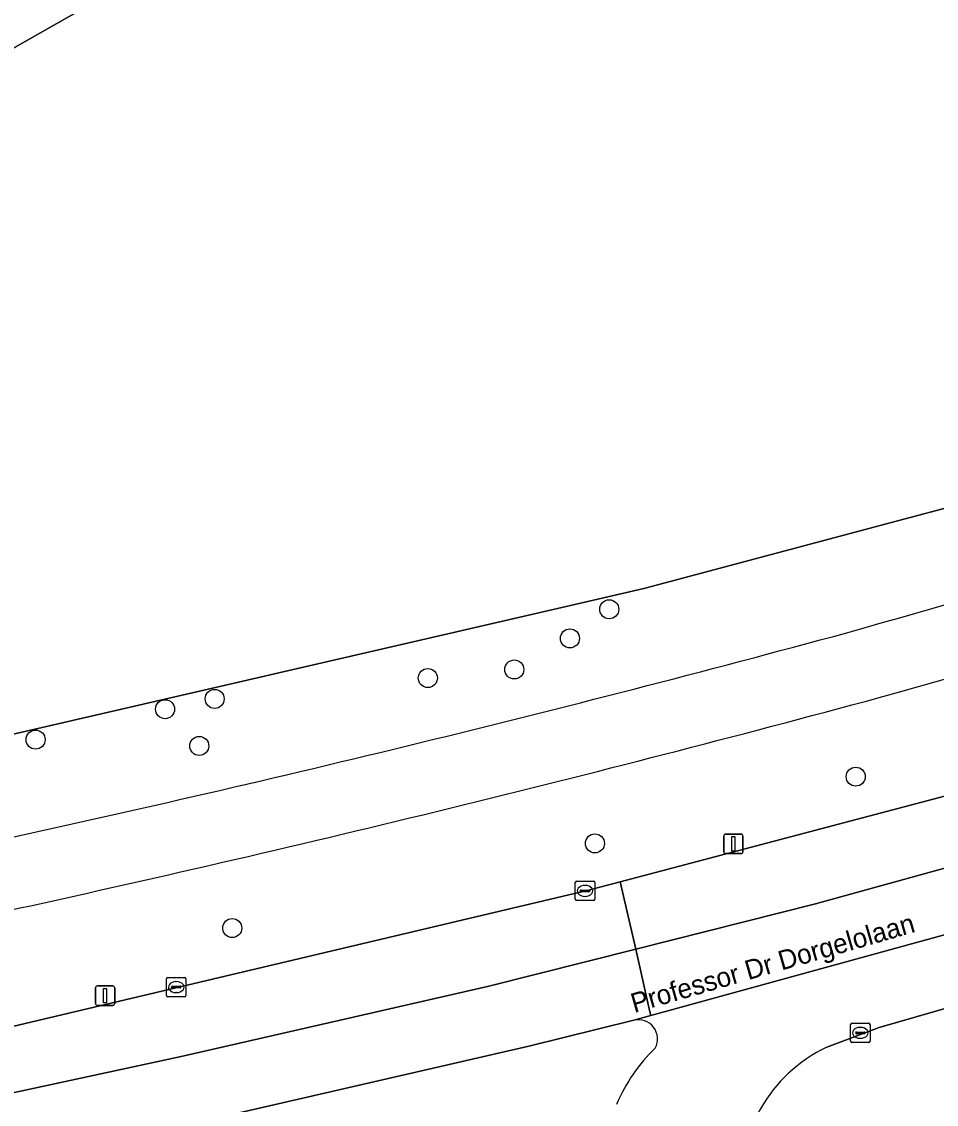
# Model space of a CAD drawing. Extents: x 161477 to 163040, y 383680 to 384871.
# Drawn here: x 162576.1 to 162623, y 384139 to 384194.6 of the extents above; entities that cross this region are included whole.
import ezdxf

# ---------------------------------------------------------------- set-up
doc = ezdxf.new("R2010")
doc.units = 0
for name, color, linetype in [('IMGEO_Berm_groen', 7, 'Continuous'), ('IMGEO_Boom', 7, 'Continuous'), ('IMGEO_Fietspad_gesloten', 7, 'Continuous'), ('IMGEO_Gemengd_bos', 7, 'Continuous'), ('IMGEO_Groenvoorziening', 7, 'Continuous'), ('IMGEO_Kolk', 7, 'Continuous'), ('IMGEO_Lichtmast', 7, 'Continuous'), ('IMGEO_Openbare_ruimte_label', 7, 'Continuous'), ('IMGEO_Rijbaan_lokaal_gesloten', 7, 'Continuous')]:
    doc.layers.add(name, color=color, linetype=linetype)

msp = doc.modelspace()

# ---------------------------------------------------------------- linework, layer by layer
at = {"layer": 'IMGEO_Berm_groen'}
for points in [[(162500, 384127.194), (162573.987, 384142.62), (162605.101, 384149.984), (162606.806, 384150.433), (162625.019, 384155.229), (162642.92, 384160.43), (162647.442, 384161.902), (162692.185, 384175.758), (162715.605, 384183.451), (162727.37, 384187.604), (162726.577, 384189.869), (162725.567, 384192.746)], [(162687.543, 384192.138), (162678.849, 384188.781), (162637.178, 384173.268), (162608.014, 384165.493), (162603.583, 384164.47), (162543.951, 384150.699), (162500, 384141.748)], [(162649.207, 384151.326), (162646.821, 384150.648), (162620.098, 384142.95), (162617.42, 384141.935)], [(162607.497, 384143.316), (162602.118, 384141.989), (162574.198, 384135.568), (162500, 384119.907), (162459.611, 384111.698), (162386.673, 384097.29), (162366.382, 384093.59), (162322.876, 384086.258), (162294.377, 384081.777)]]:
    msp.add_lwpolyline(points, dxfattribs=at)
for centre, radius, start, end in [((162145.384, 385837.114), 1739.457, 285.780632, 286.753129), ((162250.107, 385476.758), 1367.855, 285.662733, 286.926932), ((162383.117, 385031.396), 899.506, 282.285364, 285.165672), ((162370.071, 385085.443), 958.734, 282.355115, 285.073256), ((162607.736, 384142.358), 0.987, 331.2729, 104.0381), ((162614.501, 384135.706), 8.542, 133.6729, 157.3219), ((162620.738, 384134.933), 7.748, 115.3519, 185.176)]:
    msp.add_arc(centre, radius, start, end, dxfattribs=at)
at = {"layer": 'IMGEO_Boom'}
for centre in [(162606.241, 384164.422), (162604.223, 384162.928), (162601.366, 384161.332), (162596.924, 384160.893), (162585.976, 384159.821), (162583.428, 384159.291), (162576.781, 384157.728), (162585.186, 384157.406), (162618.9, 384155.827), (162605.505, 384152.4), (162586.88, 384148.052)]:
    msp.add_circle(centre, 0.489, dxfattribs=at)
at = {"layer": 'IMGEO_Fietspad_gesloten'}
for centre, radius, start, end in [((162145.384, 385837.114), 1739.457, 285.780632, 286.753129), ((162250.107, 385476.758), 1367.855, 285.662733, 286.926932), ((162383.117, 385031.396), 899.506, 282.285364, 285.165672), ((162370.071, 385085.443), 958.734, 282.355115, 285.073256)]:
    msp.add_arc(centre, radius, start, end, dxfattribs=at)
at = {"layer": 'IMGEO_Gemengd_bos'}
for points in [[(162580.255, 384195.883), (162550.32, 384178.867), (162546.934, 384176.943), (162546.642, 384176.777), (162534.923, 384170.115), (162518.607, 384161.721), (162512.147, 384160.095)], [(162500, 384141.748), (162543.951, 384150.699), (162603.583, 384164.47), (162608.014, 384165.493), (162637.178, 384173.268), (162678.849, 384188.781), (162687.543, 384192.138)]]:
    msp.add_lwpolyline(points, dxfattribs=at)
at = {"layer": 'IMGEO_Groenvoorziening'}
msp.add_lwpolyline([(162512.147, 384160.095), (162518.607, 384161.721), (162534.923, 384170.115), (162546.642, 384176.777), (162546.934, 384176.943), (162550.32, 384178.867), (162580.255, 384195.883)], dxfattribs=at)
at = {"layer": 'IMGEO_Kolk'}
for p, q in [((162604.497, 384149.535), (162604.497, 384150.387)), ((162604.572, 384150.461), (162605.424, 384150.461)), ((162604.799, 384150.004), (162605.197, 384150.004)), ((162604.985, 384150.241), (162605.01, 384150.241)), ((162605.498, 384150.387), (162605.498, 384149.535)), ((162605.424, 384149.461), (162604.572, 384149.461)), ((162604.756, 384149.955), (162604.756, 384149.967)), ((162605.194, 384149.918), (162604.796, 384149.918)), ((162605.008, 384149.681), (162604.983, 384149.681)), ((162605.24, 384149.967), (162605.24, 384149.955)), ((162583.501, 384144.594), (162583.501, 384145.446)), ((162583.576, 384145.52), (162584.428, 384145.52)), ((162583.76, 384145.014), (162583.76, 384145.026)), ((162584.198, 384144.977), (162583.8, 384144.977)), ((162583.803, 384145.063), (162584.201, 384145.063)), ((162583.989, 384145.3), (162584.014, 384145.3)), ((162584.244, 384145.026), (162584.244, 384145.014)), ((162584.502, 384145.446), (162584.502, 384144.594)), ((162584.428, 384144.52), (162583.576, 384144.52)), ((162584.012, 384144.74), (162583.987, 384144.74)), ((162618.636, 384142.243), (162618.636, 384143.095)), ((162618.711, 384143.169), (162619.563, 384143.169)), ((162619.124, 384142.949), (162619.149, 384142.949)), ((162619.637, 384143.095), (162619.637, 384142.243)), ((162618.895, 384142.663), (162618.895, 384142.675)), ((162619.333, 384142.626), (162618.935, 384142.626)), ((162618.938, 384142.712), (162619.336, 384142.712)), ((162619.147, 384142.389), (162619.122, 384142.389)), ((162619.379, 384142.675), (162619.379, 384142.663)), ((162619.563, 384142.169), (162618.711, 384142.169))]:
    msp.add_line(p, q, dxfattribs=at)
for points in [[(162604.497, 384149.535), (162604.497, 384150.387)], [(162604.572, 384150.461), (162605.424, 384150.461)], [(162605.498, 384150.387), (162605.498, 384149.535)], [(162605.424, 384149.461), (162604.572, 384149.461)], [(162583.501, 384144.594), (162583.501, 384145.446)], [(162583.576, 384145.52), (162584.428, 384145.52)], [(162584.502, 384145.446), (162584.502, 384144.594)], [(162584.428, 384144.52), (162583.576, 384144.52)], [(162618.636, 384142.243), (162618.636, 384143.095)], [(162618.711, 384143.169), (162619.563, 384143.169)], [(162619.637, 384143.095), (162619.637, 384142.243)], [(162619.563, 384142.169), (162618.711, 384142.169)]]:
    msp.add_lwpolyline(points, dxfattribs=at)
for centre, radius, start, end in [((162604.574, 384150.385), 0.0765, 91.552, 178.448), ((162604.574, 384150.385), 0.0765, 91.552, 178.448), ((162604.796, 384149.964), 0.0403, 85.8775, 175.7526), ((162605.201, 384149.966), 0.0386, 1.7309, 96.639), ((162605.422, 384150.385), 0.0765, 1.552, 88.448), ((162605.422, 384150.385), 0.0765, 1.552, 88.448), ((162604.574, 384149.537), 0.0765, 181.552, 268.448), ((162604.574, 384149.537), 0.0765, 181.552, 268.448), ((162604.793, 384149.954), 0.0366, 178.938, 274.7102), ((162605.197, 384149.961), 0.043, 264.8664, 352.4533), ((162605.422, 384149.537), 0.0765, 271.552, 358.448), ((162605.422, 384149.537), 0.0765, 271.552, 358.448), ((162583.578, 384145.444), 0.0765, 91.552, 178.448), ((162583.578, 384145.444), 0.0765, 91.552, 178.448), ((162583.8, 384145.023), 0.0403, 85.8775, 175.7526), ((162583.797, 384145.013), 0.0366, 178.938, 274.7102), ((162584.201, 384145.02), 0.043, 264.8664, 352.4533), ((162584.205, 384145.025), 0.0386, 1.7309, 96.639), ((162584.426, 384145.444), 0.0765, 1.552, 88.448), ((162584.426, 384145.444), 0.0765, 1.552, 88.448), ((162583.578, 384144.596), 0.0765, 181.552, 268.448), ((162583.578, 384144.596), 0.0765, 181.552, 268.448), ((162584.426, 384144.596), 0.0765, 271.552, 358.448), ((162584.426, 384144.596), 0.0765, 271.552, 358.448), ((162618.713, 384143.093), 0.0765, 91.552, 178.448), ((162618.713, 384143.093), 0.0765, 91.552, 178.448), ((162619.561, 384143.093), 0.0765, 1.552, 88.448), ((162619.561, 384143.093), 0.0765, 1.552, 88.448), ((162618.713, 384142.245), 0.0765, 181.552, 268.448), ((162618.713, 384142.245), 0.0765, 181.552, 268.448), ((162618.935, 384142.672), 0.0403, 85.8775, 175.7526), ((162618.932, 384142.662), 0.0366, 178.938, 274.7102), ((162619.336, 384142.669), 0.043, 264.8664, 352.4533), ((162619.34, 384142.674), 0.0386, 1.7309, 96.639), ((162619.561, 384142.245), 0.0765, 271.552, 358.448), ((162619.561, 384142.245), 0.0765, 271.552, 358.448)]:
    msp.add_arc(centre, radius, start, end, dxfattribs=at)
for centre, major_axis, ratio, start_param, end_param in [((162604.984, 384149.961), (-0.387, 0.002), 0.722429, 4.712389, 7.853982), ((162605.009, 384149.961), (-0.39, 0.002), 0.717154, 1.570796, 4.712389), ((162583.988, 384145.02), (-0.387, 0.002), 0.722429, 4.712389, 7.853982), ((162584.013, 384145.02), (-0.39, 0.002), 0.717154, 1.570796, 4.712389), ((162619.123, 384142.669), (-0.387, 0.002), 0.722429, 4.712389, 7.853982), ((162619.148, 384142.669), (-0.39, 0.002), 0.717154, 1.570796, 4.712389)]:
    msp.add_ellipse(centre, major_axis=major_axis, ratio=ratio, start_param=start_param, end_param=end_param, dxfattribs=at)
at = {"layer": 'IMGEO_Lichtmast'}
for p, q in [((162612.12, 384151.975), (162612.12, 384152.775)), ((162612.12, 384152.775), (162612.12, 384151.975)), ((162612.22, 384152.875), (162613.01, 384152.875)), ((162613.01, 384152.875), (162612.22, 384152.875)), ((162613.11, 384152.775), (162613.11, 384151.975)), ((162613.11, 384151.975), (162613.11, 384152.775)), ((162613.01, 384151.875), (162612.22, 384151.875)), ((162612.22, 384151.875), (162613.01, 384151.875)), ((162579.854, 384144.18), (162579.854, 384144.98)), ((162579.854, 384144.98), (162579.854, 384144.18)), ((162579.954, 384145.08), (162580.744, 384145.08)), ((162580.744, 384145.08), (162579.954, 384145.08)), ((162580.844, 384144.98), (162580.844, 384144.18)), ((162580.844, 384144.18), (162580.844, 384144.98)), ((162580.744, 384144.08), (162579.954, 384144.08)), ((162579.954, 384144.08), (162580.744, 384144.08))]:
    msp.add_line(p, q, dxfattribs=at)
for points in [[(162612.54, 384152.75), (162612.69, 384152.75), (162612.69, 384152), (162612.54, 384152), (162612.54, 384152.75)], [(162580.274, 384144.955), (162580.424, 384144.955), (162580.424, 384144.205), (162580.274, 384144.205), (162580.274, 384144.955)]]:
    msp.add_lwpolyline(points, dxfattribs=at)
for centre, start, end in [((162612.22, 384152.775), 90, 180), ((162612.22, 384152.775), 90, 180), ((162613.01, 384152.775), 0, 90), ((162613.01, 384152.775), 360, 90), ((162612.22, 384151.975), 180, 270), ((162612.22, 384151.975), 180, 270), ((162613.01, 384151.975), 270, 0), ((162613.01, 384151.975), 270, 0), ((162579.954, 384144.98), 90, 180), ((162579.954, 384144.98), 90, 180), ((162580.744, 384144.98), 0, 90), ((162580.744, 384144.98), 360, 90), ((162579.954, 384144.18), 180, 270), ((162579.954, 384144.18), 180, 270), ((162580.744, 384144.18), 270, 0), ((162580.744, 384144.18), 270, 0)]:
    msp.add_arc(centre, 0.1, start, end, dxfattribs=at)
at = {"layer": 'IMGEO_Rijbaan_lokaal_gesloten'}
for points in [[(162757.346, 384190.931), (162731.44, 384181.554), (162709.445, 384174.053), (162662.08, 384158.85), (162642.209, 384152.849), (162608.384, 384143.559), (162607.497, 384143.316)], [(162692.185, 384175.758), (162647.442, 384161.902), (162642.92, 384160.43), (162625.019, 384155.229), (162606.806, 384150.433), (162607.601, 384146.968), (162616.841, 384149.299), (162632.388, 384153.6), (162643.536, 384156.751), (162690.226, 384171.252)], [(162690.226, 384171.252), (162643.536, 384156.751), (162632.388, 384153.6), (162616.841, 384149.299), (162607.601, 384146.968), (162608.331, 384143.752), (162608.384, 384143.559), (162642.209, 384152.849), (162662.08, 384158.85), (162709.445, 384174.053)], [(162617.42, 384141.935), (162620.098, 384142.95), (162646.821, 384150.648), (162649.207, 384151.326)], [(162607.601, 384146.968), (162606.806, 384150.433), (162605.101, 384149.984), (162573.987, 384142.62), (162500, 384127.194), (162410.35, 384109.151), (162385.13, 384104.234), (162358.69, 384099.43), (162355.139, 384098.857), (162353.907, 384098.655)], [(162351.922, 384098.371), (162329.79, 384094.439), (162305.371, 384090.628), (162294.869, 384088.989), (162264.573, 384084.788), (162245.881, 384082.587), (162246.408, 384079.189), (162270.914, 384082.19), (162305.723, 384087.222), (162313.807, 384088.39), (162347.15, 384093.641), (162365.896, 384097.141), (162408.886, 384105.392), (162445.878, 384112.544), (162498.917, 384123.296), (162547.356, 384133.497), (162584.249, 384141.448), (162599.996, 384145.048), (162607.601, 384146.968)], [(162500, 384119.907), (162574.198, 384135.568), (162602.118, 384141.989), (162607.497, 384143.316), (162608.384, 384143.559), (162608.331, 384143.752), (162607.601, 384146.968), (162599.996, 384145.048), (162584.249, 384141.448), (162547.356, 384133.497), (162498.917, 384123.296)]]:
    msp.add_lwpolyline(points, dxfattribs=at)
for centre, radius, start, end in [((162607.736, 384142.358), 0.987, 331.2729, 104.0381), ((162614.501, 384135.706), 8.542, 133.6729, 157.3219), ((162620.738, 384134.933), 7.748, 115.3519, 185.176)]:
    msp.add_arc(centre, radius, start, end, dxfattribs=at)

# ---------------------------------------------------------------- texts
at = {"layer": 'IMGEO_Openbare_ruimte_label'}
msp.add_text('Professor Dr Dorgelolaan', height=1, rotation=16.0792, dxfattribs=at).set_placement((162607.521, 384143.687))

doc.saveas('drawing.dxf')
